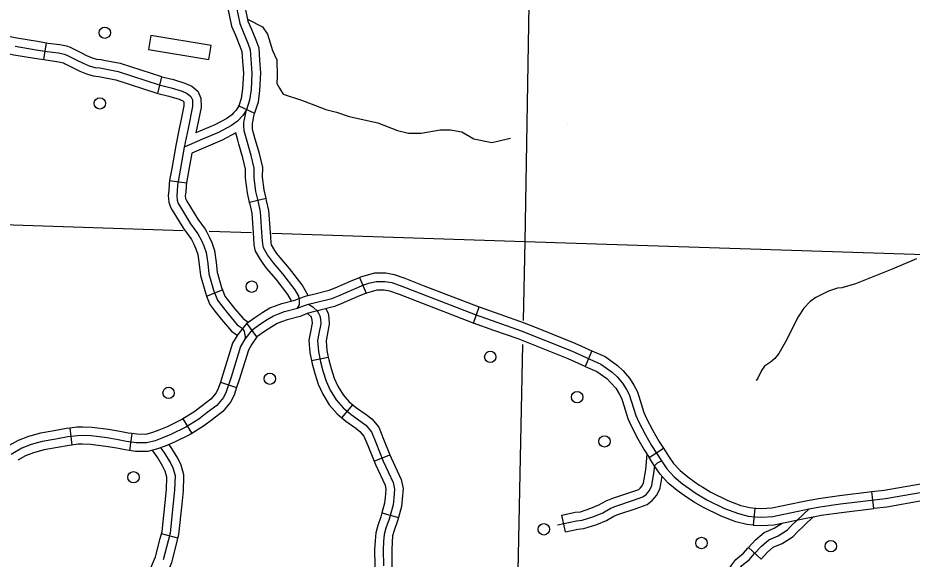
# Model space of a CAD drawing. Extents: x 653372 to 905732, y 627442 to 787275.
# Drawn here: x 845173 to 852986, y 685646 to 690373 of the extents above; entities that cross this region are included whole.
import ezdxf

# ---------------------------------------------------------------- set-up
doc = ezdxf.new("R2010")
doc.units = 0
for name, color, linetype in [('Level 31', 7, 'Continuous'), ('Level 32', 7, 'Continuous'), ('Level 35', 7, 'Continuous'), ('Level 45', 7, 'Continuous'), ('Level 5', 7, 'Continuous'), ('Level 56', 7, 'Continuous'), ('Level 57', 7, 'Continuous')]:
    doc.layers.add(name, color=color, linetype=linetype)

msp = doc.modelspace()

# ---------------------------------------------------------------- linework, layer by layer
at = {"layer": 'Level 31'}
for p, q in [((848156.5, 688105.5), (848214.4, 687967.8)), ((849153.5, 687707.6), (849203.6, 687848.3)), ((849203.6, 687848.3), (849203.6, 687848.3)), ((847260.7, 687586.1), (847174, 687707.7)), ((847174, 687707.7), (847174, 687707.7)), ((850188.8, 687465.7), (850127.8, 687329.4)), ((850687.8, 686533.9), (850813.1, 686615.1)), ((852651.2, 686087), (852633.6, 686235.3)), ((851611.2, 686091.5), (851595.7, 685943))]:
    msp.add_line(p, q, dxfattribs=at)
for points in [[(847217.3, 687646.9), (847284.4, 687694.7), (847351.4, 687739.2), (847406.4, 687771.2), (847449.8, 687787.2), (847502.6, 687807.7), (847615.3, 687836.9), (847676.6, 687861.3), (847712.9, 687871.7), (847773.3, 687886.6), (847916, 687922.8), (847974.5, 687946), (848108.1, 688004.1), (848194.9, 688040.6), (848240.5, 688055.3), (848301.7, 688071.1), (848379.5, 688071.8), (848439.9, 688060.4), (848528.8, 688028.7), (849167.3, 687782), (849357.2, 687714.3), (849568.6, 687639.3), (850010.2, 687463.9), (850267.1, 687348.9), (850364.5, 687280.1), (850408.4, 687238.4), (850456.6, 687183.8), (850489.6, 687127.3), (850514.9, 687082.6), (850572.2, 686901.6), (850598.2, 686841.8), (850655.2, 686732.4), (850709.1, 686638.2), (850795.5, 686505), (850843.2, 686434.4), (850907.1, 686364.3), (850979.3, 686304.4), (851038.2, 686262.2), (851089.2, 686226), (851192.7, 686165.1), (851346.6, 686088.9), (851468.5, 686043.5), (851553.5, 686022.5), (851614.6, 686016.1), (851673.5, 686013.3), (851768.4, 686018.6), (852030.2, 686072.4), (852087.2, 686084.7), (852179, 686102.8), (852360.1, 686127.7), (852753.4, 686174.3), (853074, 686230.6)], [(847669.5, 687936.9), (847693.7, 687943.9), (847755.2, 687959.1), (847893, 687994), (847945.9, 688015), (848078.8, 688072.7), (848156.5, 688105.5)], [(848156.5, 688105.5), (848169, 688110.7), (848219.8, 688127), (848291.9, 688145.6), (848386.2, 688146.6), (848459.5, 688132.6), (848554.8, 688098.7), (848714.9, 688036.8)], [(848214.4, 687967.8), (848220.9, 687970.5), (848261.3, 687983.5), (848311.6, 687996.5), (848372.9, 687997.1), (848420.3, 687988.1), (848502.8, 687958.6), (848661.1, 687897.5)], [(848714.9, 688036.8), (849193.3, 687852), (849203.6, 687848.3)], [(847174, 687707.7), (847242, 687756.2), (847312, 687802.7), (847374.5, 687839.1), (847423.4, 687857), (847479.6, 687878.8), (847592, 687908), (847652.4, 687932.1), (847669.5, 687936.9)], [(848214.4, 687967.8), (848137.5, 687935.4), (848003.2, 687877), (847939.1, 687851.6), (847791.4, 687814.2), (847732.1, 687799.6), (847710.7, 687793.4)], [(848661.1, 687897.5), (849141.3, 687712), (849153.5, 687707.6)], [(849203.6, 687848.3), (849382.2, 687784.6), (849594.9, 687709.2), (849700, 687667.4)], [(847710.7, 687793.4), (847700.7, 687790.5), (847638.5, 687765.8), (847525.5, 687736.5), (847476.2, 687717.3), (847438.3, 687703.4), (847390.9, 687675.8), (847326.7, 687633.2), (847260.7, 687586.1)], [(849644.9, 687528.6), (849542.3, 687569.4), (849332.2, 687643.9), (849153.5, 687707.6)], [(849700, 687667.4), (850039.3, 687532.7), (850188.8, 687465.7)], [(850127.8, 687329.4), (849981.2, 687395.1), (849644.9, 687528.6)], [(850188.8, 687465.7), (850304.2, 687414.1), (850412, 687338), (850462.3, 687290.2), (850517.4, 687227.7), (850554.4, 687164.5), (850583.8, 687112.6), (850597.3, 687069.7)], [(850127.8, 687329.4), (850229.9, 687283.7), (850317, 687222.3), (850354.6, 687186.5), (850395.8, 687139.8), (850424.9, 687090), (850446.1, 687052.6), (850454.9, 687024.7)], [(850597.3, 687069.7), (850642.2, 686927.8), (850665.6, 686874), (850720.7, 686768.2), (850772.9, 686677.2), (850813.1, 686615.1)], [(850454.9, 687024.7), (850502.1, 686875.4), (850530.8, 686809.7), (850589.6, 686696.5), (850645.4, 686599.3), (850687.8, 686533.9)], [(850813.1, 686615.1), (850857.8, 686546.2), (850902, 686480.7), (850958.7, 686418.5), (851025, 686363.5), (851081.6, 686323), (851129.9, 686288.7), (851156.4, 686273.1)], [(851080.6, 686144.4), (851048.6, 686163.3), (850994.9, 686201.4), (850933.7, 686245.2), (850855.4, 686310.1), (850784.3, 686388.1), (850733.2, 686463.8), (850687.8, 686533.9)], [(851156.4, 686273.1), (851228.3, 686230.8), (851376.3, 686157.5), (851490.6, 686114.9), (851566.4, 686096.2), (851611.2, 686091.5)], [(852633.6, 686235.3), (852742.6, 686248.2), (853059.9, 686304), (853145.1, 686321.9)], [(852107, 686164.7), (852166.7, 686176.5), (852350.6, 686201.8), (852633.6, 686235.3)], [(851595.7, 685943), (851540.6, 685948.8), (851446.5, 685972), (851316.9, 686020.3), (851157.1, 686099.3), (851080.6, 686144.4)], [(851611.2, 686091.5), (851620.3, 686090.6), (851673.2, 686088), (851758.8, 686092.9), (852014.8, 686145.5), (852072.1, 686157.8), (852107, 686164.7)], [(853175.9, 686175.8), (853088.2, 686157.3), (852764.3, 686100.3), (852651.2, 686087)], [(852136, 686018.2), (852191.4, 686029.2), (852369.6, 686053.6), (852651.2, 686087)], [(851595.7, 685943), (851608.9, 685941.6), (851673.8, 685938.5), (851778.1, 685944.4), (852045.5, 685999.3), (852102.3, 686011.5), (852136, 686018.2)]]:
    msp.add_lwpolyline(points, dxfattribs=at)
at = {"layer": 'Level 32'}
for p, q in [((847737.8, 687379.3), (847884.2, 687408.5)), ((846942.2, 687192.1), (847083.8, 687144.8)), ((848002.2, 686880.3), (848098.1, 686994.8)), ((846613.2, 686870.5), (846691.7, 686743.4)), ((845628, 686790.8), (845645.1, 686642.4)), ((846167.7, 686742.5), (846147.5, 686594.6)), ((848284.3, 686501.3), (848423.1, 686556.4)), ((848353.7, 686050), (848497.5, 686009.9))]:
    msp.add_line(p, q, dxfattribs=at)
for points in [[(847712.9, 687871.7), (847750.3, 687848.6), (847762.6, 687838), (847787.1, 687814.4), (847799.6, 687794.4), (847811, 687770.8), (847815.8, 687742.7), (847818.3, 687701.6), (847801.9, 687615.3), (847789.9, 687555.1), (847798.3, 687457.8), (847816.2, 687368), (847838.2, 687289.1), (847867.3, 687200.5), (847902.3, 687121.1), (847954, 687037.6), (848015.3, 686966.8), (848084.5, 686908.8), (848170.4, 686848.5), (848212.3, 686815.6), (848261, 686758.2), (848299.4, 686665.7), (848364.8, 686500.7), (848451.6, 686316.3), (848463.9, 686258.1), (848456.9, 686177.9), (848450.6, 686119.7), (848415.5, 685993.6), (848388.8, 685917.5), (848373.2, 685861.9), (848368, 685800.3), (848364.7, 685728.1), (848366.5, 685588.1)], [(847703.4, 687791.3), (847728.7, 687767), (847734.1, 687758.3), (847739.2, 687747.8), (847741.5, 687734.1), (847743.2, 687706.3), (847728.6, 687629.6), (847714.6, 687559.3), (847724.2, 687447.3), (847737.8, 687379.3)], [(847864.1, 687832.6), (847882.8, 687793.8), (847890.1, 687751.3), (847893.4, 687696.8), (847875.2, 687601), (847865.2, 687550.9), (847872.3, 687468.4), (847884.2, 687408.5)], [(847174, 687707.7), (847093.2, 687607.4), (847049.2, 687532.4), (846964.1, 687257.9), (846942.2, 687192.1)], [(847217.3, 687646.9), (847155.3, 687565.7), (847118, 687502), (847035.2, 687235.1), (846992.4, 687106.8), (846968.5, 687057.9), (846910.8, 686988.8), (846827.8, 686925.2), (846752.4, 686868.7), (846640.6, 686799.6), (846509.4, 686734.2), (846431.7, 686701.8), (846370.9, 686679.4), (846300, 686660.7), (846206.7, 686661.8), (846122.8, 686673.3), (846049.5, 686687.4), (845952.2, 686703.8), (845814.3, 686721.3), (845739.2, 686725), (845694.1, 686723.3), (845609.5, 686713.5), (845504.3, 686694.1), (845386.3, 686671.9), (845287.8, 686646.1), (845207.2, 686615.3), (845113.9, 686560.8)], [(847260.7, 687586.1), (847217.4, 687524), (847186.8, 687471.7), (847106.3, 687212.2), (847083.8, 687144.8)], [(847737.8, 687379.3), (847743.5, 687350.7), (847766.7, 687267.4), (847797.5, 687173.7), (847836.1, 687086.3), (847893.6, 686993.2), (847962.8, 686913.4), (848002.2, 686880.3)], [(847884.2, 687408.5), (847888.9, 687385.4), (847909.6, 687310.7), (847937.1, 687227.3), (847968.5, 687156), (848014.3, 687081.9), (848067.8, 687020.2), (848098.1, 686994.8)], [(846942.2, 687192.1), (846923.2, 687135.2), (846905.4, 687098.8), (846858.8, 687043), (846782.6, 686984.7), (846710.3, 686930.4), (846613.2, 686870.5)], [(847083.8, 687144.8), (847061.7, 687078.5), (847031.6, 687016.9), (846962.8, 686934.5), (846872.9, 686865.7), (846794.5, 686806.9), (846691.7, 686743.4)], [(848098.1, 686994.8), (848130, 686968.1), (848214.9, 686908.5), (848264.4, 686869.7), (848325.5, 686797.6), (848368.6, 686693.8), (848423.1, 686556.4)], [(846613.2, 686870.5), (846604.3, 686864.9), (846478.3, 686802.1), (846404.5, 686771.3), (846348.4, 686750.7), (846290.7, 686735.5), (846212.3, 686736.5), (846167.7, 686742.5)], [(848002.2, 686880.3), (848039, 686849.5), (848125.9, 686788.5), (848160.3, 686761.5), (848196.5, 686718.8), (848230.2, 686637.6), (848284.3, 686501.3)], [(845628, 686790.8), (845598.4, 686787.4), (845490.6, 686767.5), (845369.9, 686744.8), (845265, 686717.4), (845174.8, 686682.9), (845097.5, 686637.8)], [(846167.7, 686742.5), (846135, 686747), (846062.8, 686760.9), (845963.1, 686777.7), (845820.9, 686795.7), (845739.6, 686799.7), (845688.4, 686797.8), (845628, 686790.8)], [(846691.7, 686743.4), (846677, 686734.3), (846540.5, 686666.2), (846459, 686632.2), (846393.4, 686608.1), (846309.2, 686585.9), (846201.2, 686587.2), (846147.5, 686594.6)], [(845645.1, 686642.4), (845620.5, 686639.6), (845518, 686620.7), (845402.7, 686599), (845310.6, 686574.9), (845239.6, 686547.8), (845172.9, 686508.8)], [(846147.5, 686594.6), (846110.7, 686599.6), (846036.3, 686613.9), (845941.3, 686629.9), (845807.8, 686646.9), (845738.8, 686650.2), (845699.8, 686648.7), (845645.1, 686642.4)], [(848423.1, 686556.4), (848433.4, 686530.4), (848522.8, 686340.3), (848539.2, 686262.7), (848531.2, 686170.6), (848524.2, 686105.6), (848497.5, 686009.9)], [(848284.3, 686501.3), (848296.3, 686471), (848380.3, 686292.4), (848388.5, 686253.5), (848382.6, 686185.1), (848377, 686133.9), (848353.7, 686050)], [(848353.7, 686050), (848344.2, 686016), (848317.6, 685939.9), (848299.4, 685875.3), (848293.4, 685805.1), (848290, 685729.3), (848291.8, 685588.7), (848289.7, 685514.8)], [(848497.5, 686009.9), (848486.8, 685971.3), (848460.1, 685895), (848447.1, 685848.5), (848442.5, 685795.4), (848439.4, 685726.9), (848441.2, 685587.5), (848439, 685510.5)]]:
    msp.add_lwpolyline(points, dxfattribs=at)
at = {"layer": 'Level 35'}
for points in [[(847179, 690362.3), (847309.4, 690294.6), (847352.3, 690229.8), (847396.7, 690088.6), (847434.5, 690006.1), (847438.9, 689859.4), (847435, 689798.3), (847459.9, 689758.4), (847492, 689707.1), (847650.7, 689653.6), (847735.8, 689620.8), (847862.9, 689573.3), (847956, 689549.8), (848067.8, 689512.7), (848316.5, 689456.2), (848488.6, 689388.6), (848586.7, 689364.6), (848694.9, 689366.5), (848863.1, 689394.6), (848953.4, 689394.7), (849050.6, 689376.7), (849155.2, 689316.8), (849314.7, 689285.2), (849477.3, 689322.1)], [(849976.3, 689446.6), (849976.8, 689446.8)], [(853023.9, 688269.7), (852812.4, 688177.2), (852490.3, 688050), (852370.8, 688016.3), (852333, 688013.7), (852255.2, 687985.6), (852143.4, 687930.9), (852095.4, 687895.5), (852038.2, 687837.3), (851989.7, 687762), (851880.2, 687542.7), (851822.5, 687441.6), (851786.3, 687399.1), (851749.3, 687366.6), (851695.3, 687331.2), (851669, 687293.6), (851637.5, 687225.1), (851624.4, 687207.3)]]:
    msp.add_lwpolyline(points, dxfattribs=at)
at = {"layer": 'Level 45'}
for p, q in [((845398.6, 690008), (845422, 690155.5)), ((846395.4, 689713.7), (846430.7, 689858.9)), ((847102.3, 689603.3), (847239.2, 689541.8)), ((846498.2, 688952.9), (846646.1, 688932.3)), ((847342.8, 688794.5), (847197.4, 688760.3)), ((846821.9, 687942.4), (846961, 687996.9)), ((849957.7, 685883.1), (849924.9, 686028.8)), ((846571.2, 685829.3), (846426.8, 685867.4)), ((851665.5, 685646.1), (851555.5, 685747.1))]:
    msp.add_line(p, q, dxfattribs=at)
for points in [[(847006.2, 690497.9), (847008.1, 690455.5), (847039.1, 690300), (847073.4, 690222.2), (847112.4, 690126.6), (847129.2, 690079.4), (847135.5, 689991.4)], [(847155.4, 690504.7), (847156.8, 690473.6), (847182.4, 690345.3), (847210.9, 690280.5), (847252, 690179.8), (847276.7, 690110.2), (847284.5, 690002.1)], [(847082.4, 690464.5), (847110.8, 690322.6), (847142.2, 690251.3), (847182.2, 690153.2), (847202.9, 690094.8), (847217.6, 689891), (847210, 689746.1), (847197.7, 689653.1), (847170.2, 689570.9), (847137.9, 689520.5), (847091.8, 689471.5), (847038.4, 689431.9), (846924.8, 689371.8), (846787, 689312.3), (846624.7, 689244.9)], [(844923.4, 690261.1), (844946.2, 690252.6), (845002, 690233.7), (845034.7, 690223.7), (845163, 690198.2), (845343.2, 690168), (845422, 690155.5)], [(844871.1, 690121.2), (844896.1, 690111.9), (844956.1, 690091.6), (844998.2, 690078.7), (845136.1, 690051.2), (845319.2, 690020.6), (845398.6, 690008)], [(845149.6, 690124.7), (845331.2, 690094.3), (845427.5, 690079), (845526.9, 690066.8), (845577.9, 690056), (845601, 690047.9), (845619.4, 690039), (845688.2, 690002.5), (845743.4, 689976.6), (845796.9, 689954.6), (845845.8, 689940.1), (845887.7, 689935.2), (846048, 689904.4), (846407.3, 689787.7), (846512.8, 689762.1), (846607.1, 689733.2), (846653.1, 689713.5), (846684.1, 689686.2), (846698.1, 689656), (846698.3, 689598.2), (846659.2, 689405.5), (846624.7, 689244.9), (846591, 689044.2), (846572.4, 688943.9), (846568.1, 688913), (846565.2, 688858.6), (846560.4, 688821.4), (846564.8, 688780.3), (846574.2, 688751.6), (846585.8, 688733), (846681.9, 688574.1), (846746.5, 688486.4), (846777.5, 688429.5), (846797.6, 688382.3), (846819.2, 688323.8), (846832.3, 688227.8), (846840.9, 688138), (846881.5, 687995), (846916.2, 687906.4), (846954, 687856.8), (847008.8, 687787.2), (847090, 687692.5), (847122.9, 687669.2), (847135.6, 687657.6), (847149.9, 687635.8), (847154, 687617), (847159.8, 687590.7), (847155.3, 687565.7)], [(845422, 690155.5), (845437.9, 690153), (845539.2, 690140.5), (845598.1, 690128.1), (845629.8, 690116.9), (845653.2, 690105.6), (845721.6, 690069.3), (845773.5, 690045), (845821.7, 690025.1), (845860.9, 690013.5), (845899.1, 690009), (845922.6, 690004.5)], [(845398.6, 690008), (845417.1, 690005), (845514.6, 689993.1), (845557.7, 689984), (845572.2, 689978.9), (845585.6, 689972.4), (845654.9, 689935.6), (845713.3, 689908.3), (845772, 689884.1), (845830.8, 689866.7), (845876.2, 689861.3), (845894.5, 689857.8)], [(845922.6, 690004.5), (846066.7, 689976.9), (846427.7, 689859.6), (846430.7, 689858.9)], [(847135.5, 689991.4), (847142.8, 689890.3), (847135.6, 689753), (847124.6, 689670), (847102.3, 689603.3), (847078.8, 689566.6), (847060, 689546.7)], [(847284.5, 690002.1), (847292.4, 689891.8), (847284.4, 689739.3), (847270.8, 689636.2), (847239.2, 689541.8)], [(845894.5, 689857.8), (846029.4, 689832), (846386.9, 689715.8), (846395.4, 689713.7)], [(846430.7, 689858.9), (846532.6, 689834.1), (846632.8, 689803.5), (846693.6, 689777.5), (846745.2, 689731.9), (846772.7, 689672.6), (846773, 689590.8), (846727.8, 689368.1)], [(846395.4, 689713.7), (846493.1, 689690), (846581.4, 689663), (846612.7, 689649.6), (846622.9, 689640.6), (846623.5, 689639.4), (846623.6, 689605.5), (846596.9, 689473.9)], [(847615.3, 687836.9), (847631.9, 687865.4), (847634, 687904.5), (847626.7, 687942), (847594.8, 687998.9), (847487.8, 688137.2), (847404.8, 688232.4), (847354.6, 688302), (847319.1, 688363.6), (847311.7, 688399.3), (847307.7, 688456.3), (847292.7, 688679.6), (847273.7, 688762.2), (847251.2, 688857.5), (847236, 688977.2), (847237.5, 689059.2), (847211.8, 689170), (847165.9, 689324.7), (847149.9, 689386.8), (847146.6, 689432.6), (847147.3, 689457.7), (847155, 689498.6), (847170.2, 689570.9)], [(847060, 689546.7), (847042, 689527.5), (846998.5, 689495.3), (846892.5, 689439.2), (846727.8, 689368.1)], [(847247.2, 689313), (847237.9, 689344.6), (847223.9, 689398.9), (847221.3, 689434.2), (847221.8, 689449.7), (847239.2, 689541.8)], [(846596.9, 689473.9), (846586.1, 689420.8), (846551.4, 689259), (846517.5, 689057.3), (846498.6, 688955.9), (846498.2, 688952.9)], [(847077.6, 689368.2), (846957.2, 689304.4), (846816.1, 689243.5), (846691.5, 689191.8)], [(847104.1, 689270.5), (847093.9, 689304.8), (847077.6, 689368.2)], [(847197.4, 688760.3), (847177.7, 688844.2), (847161.3, 688973.1), (847162.6, 689051.3), (847139.5, 689151), (847104.1, 689270.5)], [(847342.8, 688794.5), (847324.8, 688870.8), (847310.8, 688981.2), (847312.3, 689067.1), (847284, 689189.1), (847247.2, 689313)], [(846691.5, 689191.8), (846664.5, 689031.2), (846646.1, 688931.9), (846646.1, 688932.3)], [(846498.2, 688952.9), (846493.7, 688920.2), (846490.7, 688865.4), (846485.2, 688822.2), (846491.4, 688764.4), (846506.1, 688719.7), (846522.1, 688693.9), (846619.7, 688532.5), (846683.4, 688446.2), (846688.5, 688436.8)], [(846646.1, 688932.3), (846642.5, 688905.9), (846639.6, 688851.8), (846635.5, 688820.6), (846638.2, 688796.1), (846642.3, 688783.5), (846649.4, 688772.1), (846744, 688615.6), (846809.6, 688526.6), (846819.6, 688508.4)], [(847436.7, 688315.8), (847417.4, 688342.6), (847389.8, 688390.5), (847385.8, 688409.4), (847382.2, 688461.4), (847366.8, 688690.6), (847346.4, 688779.2), (847342.8, 688794.5)], [(847315.6, 688228.4), (847291.8, 688261.4), (847248.4, 688336.7), (847237.5, 688389.1), (847233.2, 688451.2), (847218.6, 688668.6), (847200.9, 688745.3), (847197.4, 688760.3)], [(846819.6, 688508.4), (846844.8, 688462), (846867.1, 688409.8), (846892.1, 688342), (846906.5, 688236.4), (846914.6, 688151.9), (846952.3, 688018.9), (846961, 687996.9)], [(846688.5, 688436.8), (846710.2, 688396.9), (846728.2, 688354.7), (846746.3, 688305.7), (846758.1, 688219.2), (846767.2, 688124.1), (846810.7, 687971.2), (846821.9, 687942.4)], [(847709.1, 687947.7), (847657.2, 688040.2), (847545.5, 688184.7), (847463.3, 688278.9), (847436.7, 688315.8)], [(847564.2, 687900.8), (847532.3, 687957.6), (847430.1, 688089.8), (847346.2, 688185.9), (847315.6, 688228.4)], [(846961, 687996.9), (846982, 687943.3), (847013, 687902.5), (847066.5, 687834.7), (847140.7, 687748.1), (847185.8, 687716.1)], [(846821.9, 687942.4), (846850.5, 687869.4), (846894.9, 687811), (846951.1, 687739.8), (847039.3, 687637), (847088.8, 687601.8)], [(846473.9, 686363), (846459.6, 686413.9), (846440, 686455), (846394.3, 686529.5), (846347.7, 686596.1)], [(846446.4, 685641.7), (846488.3, 685807.8), (846505.8, 685874.4), (846532.5, 686133.2), (846544.9, 686248.8), (846548.9, 686372), (846529.8, 686440.3), (846505.7, 686490.7), (846456.8, 686570.5), (846419.3, 686624.1)], [(846623.5, 686368.6), (846623.9, 686381.1), (846600, 686466.7), (846571.4, 686526.4), (846519.3, 686611.5), (846494.4, 686647)], [(850658.3, 686427.3), (850670, 686561.3)], [(849888.3, 685944), (850053.5, 685981.1), (850103.2, 685986.6), (850205.8, 686019.4), (850282.6, 686051.5), (850346.6, 686087.8), (850388.5, 686105.3), (850551.9, 686159.4), (850634.1, 686188.6), (850663.3, 686210.5), (850690.9, 686245.6), (850711.8, 686288.9), (850732.2, 686415.2), (850736.5, 686464.1), (850760.3, 686487.7), (850795.5, 686505)], [(846426.8, 685867.4), (846432.2, 685887.8), (846458.2, 686141), (846470.3, 686254), (846473.9, 686363)], [(846571.2, 685829.3), (846579.5, 685861), (846606.8, 686125.4), (846619.4, 686243.6), (846623.5, 686368.6)], [(850356.4, 686172.8), (850362.3, 686175.3), (850527.7, 686230), (850598.4, 686255.2), (850610.7, 686264.4), (850627.2, 686285.3), (850639.8, 686311.6), (850658.1, 686424.5), (850658.3, 686427.3)], [(850414, 686035), (850414.6, 686035.3), (850576.1, 686088.8), (850669.8, 686122.1), (850715.9, 686156.6), (850754.6, 686205.8), (850783.8, 686266.3), (850800.6, 686370.3)], [(849924.9, 686028.8), (850041.2, 686054.9), (850087.6, 686060), (850180, 686089.6), (850249.7, 686118.7), (850313.7, 686154.9), (850356.4, 686172.8)], [(851334.3, 684737.3), (851319.6, 684830.2), (851314.5, 684933.4), (851317.5, 685036.2), (851322.9, 685183.3), (851326.6, 685234.1), (851333.5, 685273.3), (851392.9, 685409.2), (851446.9, 685515.6), (851471.1, 685553.1), (851498.7, 685589.3), (851563.9, 685643), (851606.9, 685692.7), (851669, 685760.3), (851733, 685814), (851815.6, 685848.5), (851896.9, 685900.6), (851926.7, 685934.4), (851982.1, 685985.8), (852087.2, 686084.7)], [(849957.7, 685883.1), (850065.8, 685907.4), (850118.8, 685913.2), (850231.7, 685949.3), (850315.6, 685984.4), (850379.5, 686020.6), (850414, 686035)], [(851665.5, 685646.1), (851720.7, 685706.2), (851772.3, 685749.5), (851850.4, 685782.1), (851945.9, 685843.3), (851980.3, 685882.2), (852033.1, 685931.2), (852068.9, 685965)], [(852068.9, 685965), (852122.7, 686015.6)], [(851555.5, 685747.1), (851617.3, 685814.4), (851693.7, 685878.5), (851780.8, 685914.9), (851849.8, 685959.1)], [(846255.8, 685388.5), (846257.8, 685392.4), (846375.4, 685665.8), (846416, 685826.4), (846426.8, 685867.4)], [(846389.1, 685321.1), (846393.1, 685329.1), (846517.3, 685617.7), (846560.6, 685789.1), (846571.2, 685829.3)], [(851257.8, 685274), (851261.5, 685295), (851325.4, 685441.1), (851382, 685552.9), (851409.9, 685596.1), (851444.6, 685641.5), (851511.5, 685696.6), (851551.2, 685742.4), (851555.5, 685747.1)]]:
    msp.add_lwpolyline(points, dxfattribs=at)
at = {"layer": 'Level 5'}
for points in [[(849690.7, 693596), (849601.4, 688417)], [(846616.8, 688513.7), (844954.6, 688567.5)], [(847215.2, 688494.3), (846843.5, 688506.3)], [(849601.4, 688417), (847392.9, 688488.5)], [(849601.4, 688417), (849587.2, 687730.1)], [(854886.9, 688245.4), (849601.4, 688417)], [(849582.8, 687521.3), (849491.8, 683134.8)]]:
    msp.add_lwpolyline(points, dxfattribs=at)
at = {"layer": 'Level 56'}
for centre in [(845932, 690243.3), (845889.1, 689626.1), (847216, 688025.6), (849300.2, 687412), (847374.5, 687221.4), (846489.9, 687097.5), (850059, 687060.1), (850297.7, 686674.1), (846183.4, 686360.6), (849767.9, 685906.4), (851145.9, 685786.6), (852275.3, 685758.5)]:
    msp.add_circle(centre, 49.8, dxfattribs=at)
at = {"layer": 'Level 57'}
for p, q in [((846333, 690218.9), (846312.8, 690096.1)), ((846861.1, 690132.4), (846333, 690218.9)), ((846841, 690009.6), (846861.1, 690132.4)), ((846312.8, 690096.1), (846841, 690009.6))]:
    msp.add_line(p, q, dxfattribs=at)

doc.saveas('drawing.dxf')
